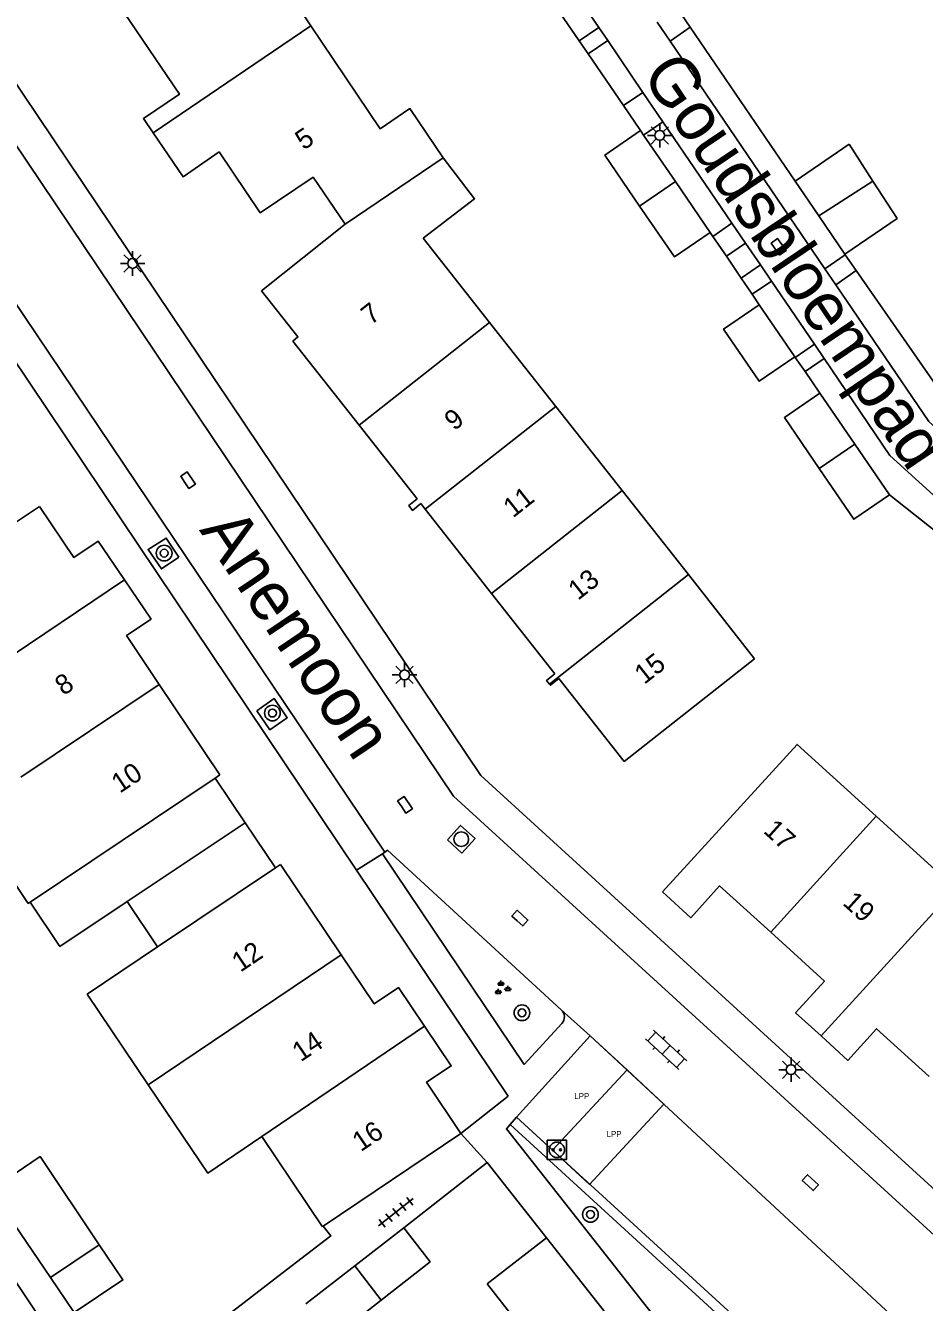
# Model space of a CAD drawing. Extents: x 136000 to 141014, y 402000 to 403500.
# Drawn here: x 137432.7 to 137478.5, y 402297.7 to 402362.7 of the extents above; entities that cross this region are included whole.
import ezdxf

# ---------------------------------------------------------------- set-up
doc = ezdxf.new("R2010")
doc.units = 0
for name, color, linetype in [('bp-grn-parkeervak', 7, 'Continuous'), ('gg-afsc-erfafscheiding', 7, 'Continuous'), ('gg-afsc-muur', 7, 'Continuous'), ('gg-anno-huisnummerreeks BGT', 7, 'Continuous'), ('gg-anno-openbare ruimte label', 7, 'Continuous'), ('gg-bbg-bijgebouw', 7, 'Continuous'), ('gg-bbg-gedigitaliseerde bebouwing', 7, 'Continuous'), ('gg-bbg-gedigitaliseerde bijgebouw', 7, 'Continuous'), ('gg-bbg-hoofdgebouw', 7, 'Continuous'), ('gg-bbg-luifel en loopbrug', 7, 'Continuous'), ('gg-bbg-tussenscheiding', 7, 'Continuous'), ('gg-knt-verharding', 7, 'Continuous'), ('gg-knt-verharding nz', 7, 'Continuous'), ('gt-grn-groengrens', 7, 'Continuous'), ('gt-grn-weggrens', 7, 'Continuous'), ('gt-symb-boom', 7, 'Continuous'), ('gt-symb-groenvak', 7, 'Continuous'), ('gt-symb-klinker verharding', 7, 'Continuous'), ('gt-symb-kolk', 7, 'Continuous'), ('gt-symb-kolk center center', 7, 'Continuous'), ('gt-symb-laadpunt elektrisch vervoer', 7, 'Continuous'), ('gt-symb-lichtmast', 7, 'Continuous'), ('gt-symb-rioolschacht', 7, 'Continuous'), ('gt-symb-tegel verharding', 7, 'Continuous'), ('kenmerkpunt laadpunt parkeerplaats', 7, 'Continuous')]:
    doc.layers.add(name, color=color, linetype=linetype)

# ---------------------------------------------------------------- blocks, each defined once
blk = doc.blocks.new('gt0-LMAST')
at = {"layer": 'gt-symb-lichtmast'}
for p, q in [((-0.182, 0.173), (-0.447, 0.438)), ((-0.005, 0.246), (-0.005, 0.621)), ((0.172, 0.173), (0.437, 0.438)), ((-0.255, -0.004), (-0.63, -0.004)), ((-0.182, -0.181), (-0.447, -0.446)), ((-0.005, -0.254), (-0.005, -0.629)), ((0.437, -0.446), (0.172, -0.181)), ((0.245, -0.004), (0.62, -0.004))]:
    blk.add_line(p, q, dxfattribs=at)
blk.add_circle((-0.005, -0.004), 0.25, dxfattribs=at)
blk = doc.blocks.new('gt0-KOLKCC')
at = {"layer": 'gt-symb-kolk center center'}
blk.add_lwpolyline([(-0.375, 0.2), (0.375, 0.2), (0.375, -0.2), (-0.375, -0.2)], close=True, dxfattribs=at)
blk = doc.blocks.new('gt0-KOLK')
at = {"layer": 'gt-symb-kolk'}
blk.add_lwpolyline([(0, 0), (0.375, 0), (0.375, 0.4), (-0.375, 0.4), (-0.375, 0), (0, 0)], dxfattribs=at)
blk = doc.blocks.new('gt0-LEV')
at = {"layer": 'gt-symb-laadpunt elektrisch vervoer'}
blk.add_lwpolyline([(-0.486, 0.501), (0.486, 0.501), (0.486, -0.499), (-0.486, -0.499)], close=True, dxfattribs=at)
for centre, radius in [((0, 0), 0.393), ((-0.186, 0), 0.0566), ((0.186, 0), 0.0566)]:
    blk.add_circle(centre, radius, dxfattribs=at)
blk = doc.blocks.new('gt0-BOOM')
at = {"layer": 'gt-symb-boom'}
for radius in [0.4, 0.2]:
    blk.add_circle((0, 0), radius, dxfattribs=at)
blk = doc.blocks.new('gt0-KL1')
at = {"layer": 'gt-symb-klinker verharding'}
for p, q in [((-1.15, 0.3), (1.15, 0.3)), ((-1, -0.3), (-1, 0.3)), ((-0.5, 0.3), (-0.5, 0.45)), ((0, -0.3), (0, 0.3)), ((0.5, 0.3), (0.5, 0.45)), ((1, -0.3), (1, 0.3)), ((-1.15, -0.3), (1.15, -0.3)), ((-0.5, -0.45), (-0.5, -0.3)), ((0.5, -0.45), (0.5, -0.3))]:
    blk.add_line(p, q, dxfattribs=at)
blk = doc.blocks.new('gt0-GRVAK')
at = {"layer": 'gt-symb-groenvak'}
for p, q in [((-0.11, 0.189), (-0.228, 0.24)), ((-0.182, 0.153), (0.088, 0.153)), ((-0.091, 0.211), (-0.156, 0.322)), ((-0.047, 0.214), (-0.047, 0.393)), ((-0.004, 0.211), (0.061, 0.322)), ((0.015, 0.189), (0.133, 0.24)), ((0.262, -0.052), (0.197, 0.059)), ((0.305, -0.049), (0.305, 0.13)), ((0.349, -0.052), (0.414, 0.059)), ((-0.245, -0.228), (-0.363, -0.177)), ((-0.318, -0.264), (-0.047, -0.264)), ((-0.226, -0.206), (-0.291, -0.095)), ((-0.183, -0.203), (-0.183, -0.024)), ((-0.139, -0.206), (-0.074, -0.095)), ((-0.12, -0.228), (-0.002, -0.177)), ((0.243, -0.074), (0.125, -0.023)), ((0.17, -0.11), (0.441, -0.11)), ((0.368, -0.074), (0.486, -0.023))]:
    blk.add_line(p, q, dxfattribs=at)
blk = doc.blocks.new('gt0-TEG1')
at = {"layer": 'gt-symb-tegel verharding'}
for p, q in [((-1.125, 0), (1.125, 0)), ((-0.9, -0.25), (-0.9, 0.25)), ((-0.45, -0.25), (-0.45, 0.25)), ((0, -0.25), (0, 0.25)), ((0.45, -0.25), (0.45, 0.25)), ((0.9, -0.25), (0.9, 0.25))]:
    blk.add_line(p, q, dxfattribs=at)
blk = doc.blocks.new('gt0-RS')
at = {"layer": 'gt-symb-rioolschacht'}
blk.add_lwpolyline([(-0.5, -0.5), (0.5, -0.5), (0.5, 0.5), (-0.5, 0.5)], close=True, dxfattribs=at)
blk.add_circle((0, 0), 0.375, dxfattribs=at)

msp = doc.modelspace()

# ---------------------------------------------------------------- linework, layer by layer
at = {"layer": 'bp-grn-parkeervak'}
for p, q in [((137457.685, 402307.133), (137461.433, 402311.274)), ((137461.433, 402311.274), (137463.31, 402309.534)), ((137463.31, 402309.534), (137459.513, 402305.438)), ((137459.513, 402305.438), (137457.685, 402307.133))]:
    msp.add_line(p, q, dxfattribs=at)
msp.add_lwpolyline([(137463.31, 402309.534), (137465.187, 402307.794), (137461.39, 402303.698), (137459.513, 402305.438)], dxfattribs=at)
at = {"layer": 'gg-afsc-erfafscheiding'}
for p, q in [((137460.879, 402361.969), (137456.088, 402368.998)), ((137465.873, 402363.621), (137466.535, 402362.651)), ((137466.535, 402362.651), (137471.88, 402354.82)), ((137461.335, 402361.299), (137460.879, 402361.969)), ((137463.133, 402358.662), (137461.335, 402361.299)), ((137464, 402357.39), (137463.133, 402358.662)), ((137467.678, 402352.002), (137467.55, 402352.19)), ((137468.372, 402350.984), (137467.678, 402352.002)), ((137469.126, 402349.876), (137468.372, 402350.984)), ((137474.41, 402351.1), (137474.433, 402351.067)), ((137474.433, 402351.067), (137474.993, 402350.261)), ((137474.993, 402350.261), (137479.839, 402343.29)), ((137469.689, 402349.05), (137469.126, 402349.876)), ((137470.05, 402348.52), (137469.689, 402349.05)), ((137471.885, 402345.833), (137471.86, 402345.87)), ((137472.38, 402345.115), (137471.885, 402345.833)), ((137473.14, 402344.01), (137472.38, 402345.115)), ((137480.108, 402336.108), (137476.68, 402338.83)), ((137433.96, 402296.05), (137430.19, 402301.7))]:
    msp.add_line(p, q, dxfattribs=at)
msp.add_lwpolyline([(137435.147, 402297.169), (137436.456, 402295.249), (137442.24, 402296.47), (137445.737, 402299.172)], dxfattribs=at)
at = {"layer": 'gg-afsc-muur'}
for p, q in [((137456.179, 402304.812), (137451.94, 402301.49)), ((137459.203, 402300.985), (137456.179, 402304.812))]:
    msp.add_line(p, q, dxfattribs=at)
msp.add_lwpolyline([(137445.737, 402299.172), (137448.211, 402301.079), (137447.835, 402301.568)], dxfattribs=at)
at = {"layer": 'gg-bbg-bijgebouw'}
for p, q in [((137464, 402357.39), (137464.155, 402357.163)), ((137464.155, 402357.163), (137465.775, 402354.79)), ((137474.627, 402356.693), (137471.88, 402354.82)), ((137465.775, 402354.79), (137467.55, 402352.19)), ((137471.88, 402354.82), (137473.091, 402353.039)), ((137473.091, 402353.039), (137474.41, 402351.1)), ((137474.41, 402351.1), (137477.068, 402352.912)), ((137470.05, 402348.52), (137471.86, 402345.87)), ((137474.91, 402341.42), (137473.14, 402344.01)), ((137476.68, 402338.83), (137474.91, 402341.42)), ((137451.94, 402301.49), (137449.436, 402299.549)), ((137451.94, 402301.49), (137453.275, 402299.764)), ((137449.436, 402299.549), (137446.938, 402297.612))]:
    msp.add_line(p, q, dxfattribs=at)
for points in [[(137464, 402357.39), (137462.18, 402356.14), (137463.954, 402353.547)], [(137463.954, 402353.547), (137465.73, 402350.95), (137467.55, 402352.19)], [(137470.05, 402348.52), (137468.23, 402347.28), (137470.04, 402344.63), (137471.86, 402345.87)], [(137473.14, 402344.01), (137471.33, 402342.77), (137473.095, 402340.18)], [(137473.095, 402340.18), (137474.86, 402337.59), (137476.68, 402338.83)]]:
    msp.add_lwpolyline(points, dxfattribs=at)
at = {"layer": 'gg-bbg-gedigitaliseerde bebouwing'}
for p, q in [((137447.204, 402362.728), (137443.616, 402368.069)), ((137452.92, 402351.91), (137456.304, 402347.62)), ((137456.304, 402347.62), (137459.683, 402343.337)), ((137459.683, 402343.337), (137463.062, 402339.054)), ((137463.062, 402339.054), (137466.441, 402334.77)), ((137433.38, 402338.24), (137431.692, 402337.117)), ((137466.441, 402334.77), (137469.804, 402330.484)), ((137442.325, 402324.406), (137442.57, 402324.57)), ((137432.899, 402318.079), (137442.325, 402324.406)), ((137476.008, 402322.454), (137480.045, 402318.779)), ((137445.397, 402319.83), (137439.39, 402315.797)), ((137445.65, 402320), (137445.397, 402319.83)), ((137439.39, 402315.797), (137435.809, 402313.393)), ((137438.917, 402308.774), (137435.809, 402313.393)), ((137447.799, 402301.544), (137444.71, 402306.14))]:
    msp.add_line(p, q, dxfattribs=at)
for points in [[(137453.94, 402356.01), (137452.25, 402358.51), (137450.73, 402357.48), (137447.204, 402362.728)], [(137452.92, 402351.91), (137455.542, 402353.919), (137453.94, 402356.01)], [(137465.12, 402318.6), (137471.98, 402326.12), (137476.008, 402322.454)], [(137429.709, 402322.621), (137432.802, 402318.014), (137432.899, 402318.079)], [(137438.917, 402308.774), (137441.943, 402304.278), (137444.71, 402306.14)], [(137456.177, 402298.634), (137458.367, 402295.827), (137454.724, 402292.985), (137456.845, 402290.267)]]:
    msp.add_lwpolyline(points, dxfattribs=at)
at = {"layer": 'gg-bbg-gedigitaliseerde bijgebouw'}
for p, q in [((137474.627, 402356.693), (137475.843, 402354.809)), ((137475.843, 402354.809), (137477.068, 402352.912)), ((137430.887, 402303.421), (137433.931, 402298.954)), ((137450.788, 402297.803), (137453.275, 402299.764)), ((137433.931, 402298.954), (137435.147, 402297.169)), ((137448.29, 402295.868), (137450.788, 402297.803))]:
    msp.add_line(p, q, dxfattribs=at)
for points in [[(137430.887, 402303.421), (137433.402, 402305.114), (137436.42, 402300.629)], [(137436.42, 402300.629), (137437.626, 402298.837), (137435.147, 402297.169)]]:
    msp.add_lwpolyline(points, dxfattribs=at)
at = {"layer": 'gg-bbg-hoofdgebouw'}
for p, q in [((137444.689, 402349.223), (137448.94, 402352.62)), ((137446.28, 402346.67), (137449.656, 402342.384)), ((137449.656, 402342.384), (137452.616, 402338.626)), ((137452.808, 402338.383), (137453.032, 402338.098)), ((137453.032, 402338.098), (137456.408, 402333.812)), ((137456.408, 402333.812), (137459.635, 402329.715)), ((137463.16, 402325.24), (137469.804, 402330.484)), ((137439.477, 402329.177), (137442.57, 402324.57)), ((137459.83, 402329.468), (137463.16, 402325.24)), ((137448.744, 402315.404), (137445.65, 402320)), ((137454.85, 402306.3), (137447.835, 402301.568)), ((137447.835, 402301.568), (137447.799, 402301.544)), ((137459.203, 402300.985), (137456.177, 402298.634)), ((137465.371, 402293.149), (137459.203, 402300.985))]:
    msp.add_line(p, q, dxfattribs=at)
for points in [[(137437.389, 402363.847), (137440.5, 402359.25), (137438.67, 402358), (137439.164, 402357.276)], [(137439.164, 402357.276), (137440.69, 402355.04), (137442.52, 402356.3), (137444.62, 402353.2), (137447.31, 402355.01), (137448.94, 402352.62)], [(137444.689, 402349.223), (137446.539, 402346.874), (137446.28, 402346.67)], [(137433.38, 402338.24), (137435.12, 402335.64), (137436.37, 402336.47), (137437.708, 402334.495)], [(137452.616, 402338.626), (137452.184, 402338.286), (137452.376, 402338.042), (137452.808, 402338.383)], [(137437.708, 402334.495), (137439.06, 402332.5), (137437.81, 402331.66), (137439.477, 402329.177)], [(137459.635, 402329.715), (137459.212, 402329.375), (137459.36, 402329.192)], [(137459.36, 402329.192), (137459.41, 402329.13), (137459.83, 402329.468)], [(137470.631, 402316.548), (137468.03, 402318.91), (137466.56, 402317.29), (137465.12, 402318.6)], [(137473.2, 402311.262), (137471.9, 402312.45), (137473.37, 402314.06), (137470.631, 402316.548)], [(137452.994, 402311.759), (137451.67, 402313.73), (137450.43, 402312.9), (137448.744, 402315.404)], [(137454.85, 402306.3), (137453.1, 402308.91), (137454.35, 402309.74), (137452.994, 402311.759)], [(137478.706, 402309.2), (137476.03, 402311.63), (137474.56, 402310.02), (137473.2, 402311.262)]]:
    msp.add_lwpolyline(points, dxfattribs=at)
at = {"layer": 'gg-bbg-luifel en loopbrug'}
for p, q in [((137442.325, 402324.406), (137443.861, 402322.118)), ((137437.832, 402318.119), (137443.861, 402322.118)), ((137443.861, 402322.118), (137445.397, 402319.83)), ((137437.832, 402318.119), (137439.39, 402315.797))]:
    msp.add_line(p, q, dxfattribs=at)
msp.add_lwpolyline([(137432.899, 402318.079), (137434.413, 402315.824), (137437.832, 402318.119)], dxfattribs=at)
at = {"layer": 'gg-bbg-tussenscheiding'}
for p, q in [((137439.164, 402357.276), (137447.204, 402362.728)), ((137453.94, 402356.01), (137448.94, 402352.62)), ((137465.775, 402354.79), (137463.954, 402353.547)), ((137475.843, 402354.809), (137473.091, 402353.039)), ((137449.656, 402342.384), (137456.304, 402347.62)), ((137453.032, 402338.098), (137459.683, 402343.337)), ((137474.91, 402341.42), (137473.095, 402340.18)), ((137456.408, 402333.812), (137463.062, 402339.054)), ((137429.408, 402328.919), (137437.708, 402334.495)), ((137459.36, 402329.192), (137466.441, 402334.77)), ((137432.424, 402324.443), (137439.477, 402329.177)), ((137470.631, 402316.548), (137476.008, 402322.454)), ((137473.2, 402311.262), (137480.045, 402318.779)), ((137448.744, 402315.404), (137438.917, 402308.774)), ((137444.71, 402306.14), (137452.994, 402311.759)), ((137436.42, 402300.629), (137433.931, 402298.954)), ((137449.436, 402299.549), (137450.788, 402297.803))]:
    msp.add_line(p, q, dxfattribs=at)
at = {"layer": 'gg-knt-verharding'}
for p, q in [((137461.87, 402362.644), (137457.084, 402369.677)), ((137461.87, 402362.644), (137460.879, 402361.969)), ((137462.326, 402361.974), (137461.87, 402362.644)), ((137464.841, 402362.917), (137465.502, 402361.946)), ((137465.502, 402361.946), (137466.535, 402362.651)), ((137461.335, 402361.299), (137462.326, 402361.974)), ((137464.122, 402359.336), (137462.326, 402361.974)), ((137465.502, 402361.946), (137473.396, 402350.348)), ((137463.133, 402358.662), (137464.122, 402359.336)), ((137465.142, 402357.836), (137464.122, 402359.336)), ((137464.155, 402357.163), (137465.142, 402357.836)), ((137468.659, 402352.67), (137465.142, 402357.836)), ((137467.678, 402352.002), (137468.659, 402352.67)), ((137469.352, 402351.651), (137468.659, 402352.67)), ((137468.372, 402350.984), (137469.352, 402351.651)), ((137470.106, 402350.544), (137469.352, 402351.651)), ((137473.396, 402350.348), (137474.433, 402351.067)), ((137469.126, 402349.876), (137470.106, 402350.544)), ((137470.668, 402349.717), (137470.106, 402350.544)), ((137473.396, 402350.348), (137473.949, 402349.536)), ((137473.949, 402349.536), (137474.993, 402350.261)), ((137469.689, 402349.05), (137470.668, 402349.717)), ((137472.857, 402346.501), (137470.668, 402349.717)), ((137472.857, 402346.501), (137471.885, 402345.833)), ((137472.38, 402345.115), (137473.348, 402345.78)), ((137450.853, 402320.551), (137449.529, 402319.71)), ((137450.97, 402320.631), (137450.853, 402320.551)), ((137449.529, 402319.71), (137457.261, 402308.19)), ((137459.959, 402312.599), (137461.433, 402311.274)), ((137457.685, 402307.133), (137461.433, 402311.274)), ((137454.85, 402306.3), (137457.261, 402308.19)), ((137457.361, 402306.752), (137457.685, 402307.133))]:
    msp.add_line(p, q, dxfattribs=at)
for points in [[(137487.996, 402295.205), (137455.86, 402324.54), (137429.54, 402363.69), (137430.25, 402367.32)], [(137449.529, 402319.71), (137422.661, 402359.738), (137419.735, 402360.547)], [(137473.949, 402349.536), (137478.69, 402342.57), (137480.642, 402340.792)], [(137480.944, 402336.981), (137476.71, 402340.84), (137473.348, 402345.78)], [(137440.473, 402335.662), (137439.834, 402336.633), (137438.91, 402336.054), (137439.589, 402335.059), (137440.473, 402335.662)], [(137444.445, 402327.829), (137445.336, 402328.45), (137446.001, 402327.475), (137445.11, 402326.854), (137444.445, 402327.829)], [(137459.959, 402312.599), (137451.104, 402320.722), (137450.97, 402320.631)], [(137450.853, 402320.551), (137458.076, 402309.818), (137459.989, 402311.904)], [(137457.685, 402307.133), (137474.822, 402291.451), (137478.453, 402295.496)], [(137471.756, 402288.012), (137457.167, 402306.524), (137457.361, 402306.752)]]:
    msp.add_lwpolyline(points, dxfattribs=at)
msp.add_arc((137459.62, 402312.236), 0.497, 318.00135, 46.94198, dxfattribs=at)
at = {"layer": 'gg-knt-verharding nz'}
for p, q in [((137472.857, 402346.501), (137473.348, 402345.78)), ((137478.453, 402295.496), (137461.433, 402311.274))]:
    msp.add_line(p, q, dxfattribs=at)
for points in [[(137486.813, 402293.94), (137454.46, 402323.48), (137427.67, 402363.33), (137428.62, 402368.21)], [(137450.97, 402320.631), (137423.725, 402361.092), (137419.163, 402362.46)]]:
    msp.add_lwpolyline(points, dxfattribs=at)
at = {"layer": 'gt-grn-groengrens'}
msp.add_lwpolyline([(137457.361, 402306.752), (137474.857, 402290.741), (137478.845, 402295.184)], dxfattribs=at)
at = {"layer": 'gt-grn-weggrens'}
msp.add_line((137456.179, 402304.812), (137454.85, 402306.3), dxfattribs=at)

# ---------------------------------------------------------------- block references
at = {"layer": 'gt-symb-boom'}
for p in [(137439.725, 402335.863), (137445.242, 402327.715), (137457.957, 402312.443), (137461.447, 402302.171)]:
    msp.add_blockref('gt0-BOOM', p, dxfattribs=at)
at = {"layer": 'gt-symb-groenvak'}
msp.add_blockref('gt0-GRVAK', (137456.933, 402313.692), dxfattribs=at)
at = {"layer": 'gt-symb-klinker verharding', "rotation": -42.85190842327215}
msp.add_blockref('gt0-KL1', (137465.305, 402310.562), dxfattribs=at)
at = {"layer": 'gt-symb-kolk'}
for p, rotation in [((137440.78, 402339.466), -56.08748741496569), ((137451.83, 402322.931), -56.087487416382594), ((137457.717, 402317.122), -42.44710185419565), ((137472.519, 402303.643), -42.44710185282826)]:
    msp.add_blockref('gt0-KOLK', p, dxfattribs=dict(at, rotation=rotation))
at = {"layer": 'gt-symb-kolk center center', "rotation": 124.99730920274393}
msp.add_blockref('gt0-KOLKCC', (137471.035, 402351.47), dxfattribs=at)
at = {"layer": 'gt-symb-laadpunt elektrisch vervoer'}
msp.add_blockref('gt0-LEV', (137459.734, 402305.461), dxfattribs=at)
at = {"layer": 'gt-symb-lichtmast'}
for p in [(137464.985, 402357.149), (137438.123, 402350.625), (137451.979, 402329.663), (137471.675, 402309.549)]:
    msp.add_blockref('gt0-LMAST', p, dxfattribs=at)
at = {"layer": 'gt-symb-rioolschacht', "rotation": -42.44710185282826}
msp.add_blockref('gt0-RS', (137454.862, 402321.288), dxfattribs=at)
at = {"layer": 'gt-symb-tegel verharding', "rotation": 38.30199383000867}
msp.add_blockref('gt0-TEG1', (137451.537, 402302.281), dxfattribs=at)

# ---------------------------------------------------------------- texts
at = {"layer": 'gg-anno-huisnummerreeks BGT'}
for s, rotation, p in [('5', 34.1, (137446.836, 402356.367)), ('7', 38.2, (137450.261, 402347.453)), ('9', 38.2, (137454.504, 402342.065)), ('11', 38.2, (137457.503, 402337.63)), ('13', 38.2, (137460.812, 402333.428)), ('15', 38.2, (137464.189, 402329.142)), ('8', 33.9, (137434.595, 402328.577)), ('10', 33.9, (137437.468, 402323.6)), ('17', 317.8, (137470.211, 402321.656)), ('19', 317.8, (137474.254, 402317.984)), ('12', 33.9, (137443.607, 402314.481)), ('14', 34, (137446.683, 402309.914)), ('16', 33.8, (137449.743, 402305.338))]:
    msp.add_text(s, height=1, rotation=rotation, dxfattribs=at).set_placement(p)
at = {"layer": 'gg-anno-openbare ruimte label'}
for s, rotation, p in [('Goudsbloempad', 304, (137464.006, 402360.258)), ('Anemoon', 303.9, (137441.49, 402337.039))]:
    msp.add_text(s, height=2.5, rotation=rotation, dxfattribs=at).set_placement(p)
at = {"layer": 'kenmerkpunt laadpunt parkeerplaats'}
for p in [(137460.627, 402308.051), (137462.274, 402306.122)]:
    msp.add_text('LPP', height=0.3, dxfattribs=at).set_placement(p)

doc.saveas('drawing.dxf')
